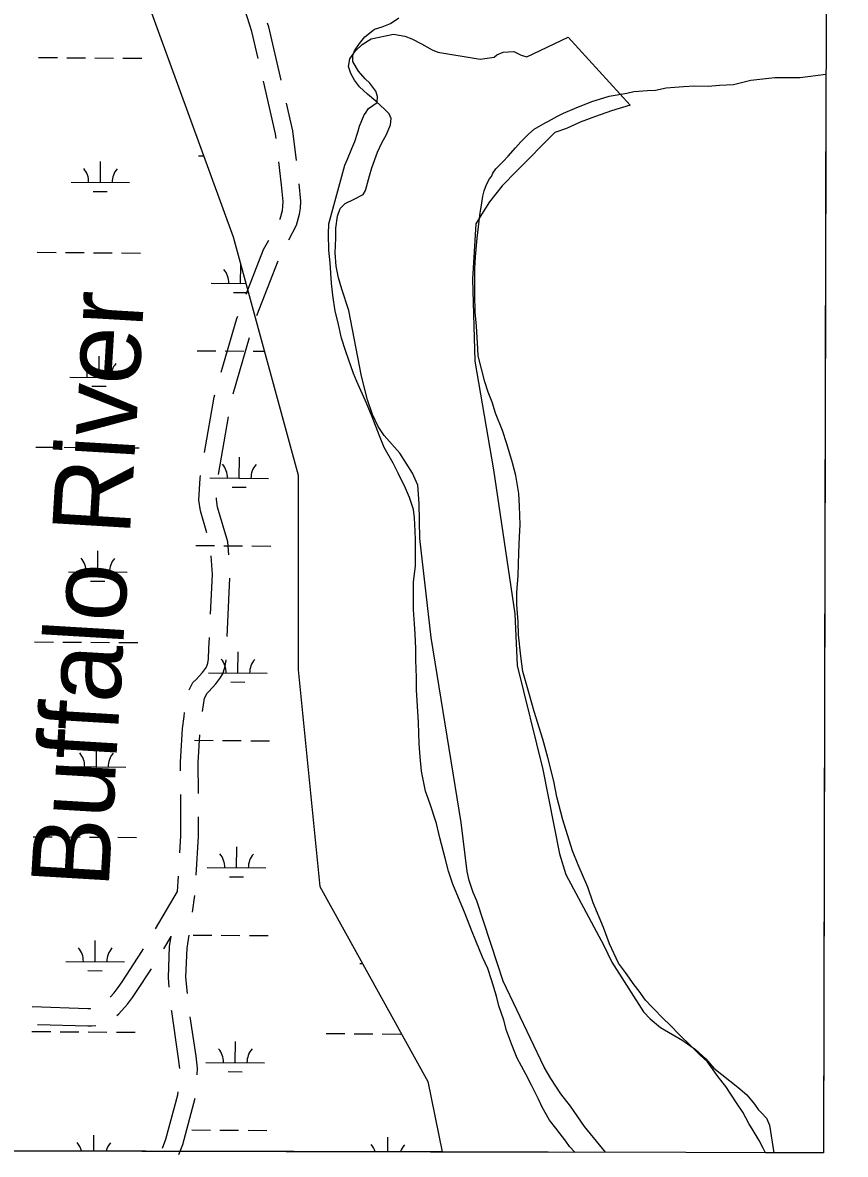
# Model space of a CAD drawing. Extents: x 3172231 to 3210228, y 940198 to 965780.
# Drawn here: x 3206423 to 3207828, y 945650 to 947583 of the extents above; entities that cross this region are included whole.
import ezdxf

# ---------------------------------------------------------------- set-up
doc = ezdxf.new("R2010")
doc.units = 0
for name, color, linetype in [('V-GRID-FRAM', 7, 'Continuous'), ('V-RIVR-IDEN', 7, 'Continuous'), ('V-ROAD-CNTR', 7, 'Continuous'), ('V-SITE-VEGE', 7, 'Continuous'), ('V-TOPO-SHOR', 7, 'Continuous'), ('V-WETL-SWMP', 7, 'Continuous')]:
    doc.layers.add(name, color=color, linetype=linetype)

msp = doc.modelspace()

# ---------------------------------------------------------------- linework, layer by layer
at = {"layer": 'V-GRID-FRAM'}
msp.add_lwpolyline([(3176539.592, 963919.479), (3207827.662, 963842.116), (3207790.623, 945652.442), (3176486.679, 945729.845), (3176539.592, 963919.479)], dxfattribs=at)
at = {"layer": 'V-ROAD-CNTR'}
for p, q in [((3206823.036, 947082.686), (3206859.318, 947175.871)), ((3206782.842, 946948.642), (3206810.557, 947044.724)), ((3206757.569, 946811.012), (3206774.653, 946909.541)), ((3206772.234, 946534.095), (3206777.198, 946633.971)), ((3206713.006, 946063.706), (3206717.113, 946091.932)), ((3206664.398, 946000.98), (3206676.81, 946021.872))]:
    msp.add_line(p, q, dxfattribs=at)
for points in [[(3206825.037, 947521.332), (3206814.268, 947567.44), (3206798.356, 947617.629)], [(3206864.521, 947484.188), (3206843.216, 947575.396), (3206841.302, 947581.436)], [(3206856.006, 947384.849), (3206855.078, 947392.723), (3206834.135, 947482.381)], [(3206890.691, 947346.864), (3206884.674, 947397.907), (3206873.619, 947445.236)], [(3206862.144, 947246.296), (3206862.862, 947247.632), (3206866.602, 947261.613), (3206867.608, 947268.708), (3206868.149, 947277.199), (3206865.382, 947305.306), (3206860.689, 947345.124)], [(3206877.486, 947211.459), (3206890.942, 947236.51), (3206896.05, 947255.609), (3206897.474, 947265.644), (3206898.243, 947277.719), (3206895.347, 947307.136)], [(3206804.906, 947118.808), (3206834.523, 947194.873), (3206843.216, 947211.058)], [(3206762.276, 946985.587), (3206788.69, 947077.158), (3206790.394, 947081.534)], [(3206733.661, 946848.727), (3206750.031, 946943.136), (3206751.19, 946947.154)], [(3206737.805, 946711.198), (3206726.704, 946749.022), (3206724.195, 946766.961), (3206726.031, 946804.718), (3206726.828, 946809.315)], [(3206775.1, 946673.876), (3206773.488, 946696.145), (3206756.11, 946755.358), (3206754.297, 946768.323), (3206754.436, 946771.19)], [(3206744.095, 946572.275), (3206747.466, 946640.101), (3206745.149, 946672.108)], [(3206707.243, 946443.337), (3206713.721, 946455.506), (3206719.245, 946460.943), (3206730.133, 946472.88), (3206735.179, 946479.442), (3206737.737, 946483.584), (3206739.452, 946488.474), (3206740.674, 946496.146), (3206741.178, 946513.587), (3206742.109, 946532.325)], [(3206730.203, 946405.963), (3206733.472, 946428.767), (3206738.041, 946437.35), (3206740.865, 946440.129), (3206753.147, 946453.594), (3206759.897, 946462.372), (3206764.971, 946470.588), (3206768.654, 946481.09), (3206770.606, 946493.342), (3206770.628, 946494.129)], [(3206692.971, 946304.676), (3206692.893, 946319.736), (3206696.234, 946377.113), (3206698.735, 946397.859), (3206699.667, 946404.362)], [(3206723.171, 946266.322), (3206722.897, 946318.942), (3206725.652, 946366.241)], [(3206691.716, 946164.736), (3206693.549, 946193.661), (3206693.179, 946264.677)], [(3206719.35, 946126.456), (3206723.553, 946192.789), (3206723.379, 946226.322)], [(3206649.844, 946035.218), (3206687.528, 946098.647), (3206689.186, 946124.816)], [(3206673.558, 945935.458), (3206671.963, 945951.676), (3206674.156, 946005.049), (3206676.683, 946022.42)], [(3206704.778, 945924.53), (3206702.023, 945952.532), (3206704.066, 946002.267), (3206707.247, 946024.123)], [(3206572.79, 945918.57), (3206579.324, 945925.605), (3206586.257, 945934.975), (3206592.88, 945944.735), (3206626.561, 945996.028), (3206629.413, 946000.829)], [(3206583.748, 945887.117), (3206587.171, 945889.97), (3206602.446, 945906.415), (3206610.737, 945917.623), (3206617.832, 945928.077), (3206643.367, 945966.966)], [(3206439.374, 945902.135), (3206534.565, 945899.106), (3206539.012, 945899.227), (3206539.324, 945899.252)], [(3206691.687, 945796.668), (3206689.457, 945813.421), (3206677.659, 945893.766), (3206677.474, 945895.65)], [(3206720.963, 945785.733), (3206721.874, 945797.249), (3206719.169, 945817.579), (3206709.298, 945884.797)], [(3206448.461, 945871.831), (3206534.495, 945869.094), (3206540.596, 945869.259), (3206548.391, 945869.873)], [(3206662.065, 945660.551), (3206667.946, 945675.943), (3206688.17, 945751.618), (3206688.579, 945756.794)], [(3206690.09, 945649.844), (3206696.526, 945666.691), (3206717.689, 945745.878)]]:
    msp.add_lwpolyline(points, dxfattribs=at)
at = {"layer": 'V-SITE-VEGE'}
for p, q in [((3207036.853, 947575.512), (3207051.351, 947581.226)), ((3207051.351, 947581.226), (3207065.142, 947590.559)), ((3206998.367, 947546.775), (3207007.106, 947558.303)), ((3207007.106, 947558.303), (3207020.905, 947569.084)), ((3207020.905, 947569.084), (3207023.812, 947571.238)), ((3207023.812, 947571.238), (3207036.853, 947575.512)), ((3206989.624, 947534.522), (3206998.367, 947546.775)), ((3206986.638, 947516.45), (3206986.69, 947526.58)), ((3206986.69, 947526.58), (3206989.624, 947534.522)), ((3206993.094, 947505.567), (3206986.638, 947516.45)), ((3206996.682, 947499.759), (3206993.094, 947505.567)), ((3207008.189, 947486.682), (3206996.682, 947499.759)), ((3207016.109, 947479.408), (3207008.189, 947486.682)), ((3207636.764, 947476.965), (3207666.458, 947484.047)), ((3207666.458, 947484.047), (3207706.994, 947488.905)), ((3207706.994, 947488.905), (3207750.395, 947488.681)), ((3207750.395, 947488.681), (3207794.374, 947494.774)), ((3207794.374, 947494.774), (3207790.623, 945652.442)), ((3207026.165, 947465.613), (3207016.109, 947479.408)), ((3207029.011, 947456.194), (3207026.165, 947465.613)), ((3207424.71, 947457.068), (3207454.391, 947461.982)), ((3207454.391, 947461.982), (3207466.706, 947464.812)), ((3207466.706, 947464.812), (3207489.865, 947466.864)), ((3207489.865, 947466.864), (3207503.611, 947467.515)), ((3207503.611, 947467.515), (3207521.713, 947471.042)), ((3207521.713, 947471.042), (3207551.387, 947473.782)), ((3207551.387, 947473.782), (3207570.197, 947474.411)), ((3207570.197, 947474.411), (3207593.346, 947474.292)), ((3207593.346, 947474.292), (3207612.884, 947475.64)), ((3207612.884, 947475.64), (3207636.764, 947476.965)), ((3207013.717, 947436.017), (3207028.235, 947446.071)), ((3207028.235, 947446.071), (3207029.011, 947456.194)), ((3207365.283, 947435.671), (3207395.001, 947447.816)), ((3207395.001, 947447.816), (3207408.045, 947452.09)), ((3207408.045, 947452.09), (3207424.71, 947457.068)), ((3206998.371, 947405.713), (3207006.426, 947425.204)), ((3207006.426, 947425.204), (3207008.611, 947428.085)), ((3207008.611, 947428.085), (3207013.717, 947436.017)), ((3207336.279, 947422.797), (3207346.433, 947427.809)), ((3207346.433, 947427.809), (3207365.283, 947435.671)), ((3206995.426, 947395.602), (3206998.371, 947405.713)), ((3207296.382, 947400.574), (3207315.244, 947411.33)), ((3207315.244, 947411.33), (3207321.046, 947414.194)), ((3207321.046, 947414.194), (3207336.279, 947422.797)), ((3206990.282, 947379.713), (3206995.426, 947395.602)), ((3207273.846, 947378.988), (3207286.932, 947391.942)), ((3207286.932, 947391.942), (3207296.382, 947400.574)), ((3206977.832, 947349.395), (3206985.154, 947367.442)), ((3206985.154, 947367.442), (3206990.282, 947379.713)), ((3207252.018, 947354.503), (3207264.39, 947368.91)), ((3207264.39, 947368.91), (3207273.846, 947378.988)), ((3206973.437, 947339.29), (3206977.832, 947349.395)), ((3207243.29, 947345.145), (3207252.018, 947354.503)), ((3206946.16, 947238.877), (3206973.437, 947339.29)), ((3207225.83, 947325.704), (3207230.93, 947332.91)), ((3207230.93, 947332.91), (3207243.29, 947345.145)), ((3207214.88, 947306.227), (3207219.992, 947315.605)), ((3207219.992, 947315.605), (3207223.631, 947319.926)), ((3207223.631, 947319.926), (3207225.83, 947325.704)), ((3207208.99, 947286.003), (3207211.208, 947295.395)), ((3207211.208, 947295.395), (3207214.88, 947306.227)), ((3207204.505, 947257.812), (3207206.743, 947270.823)), ((3207206.743, 947270.823), (3207208.99, 947286.003)), ((3207201.49, 947233.957), (3207204.505, 947257.812)), ((3206945.347, 947221.52), (3206946.16, 947238.877)), ((3207199.221, 947214.436), (3207201.49, 947233.957)), ((3206945.93, 947194.027), (3206945.347, 947221.52)), ((3207196.163, 947182.624), (3207199.221, 947214.436)), ((3206947.988, 947172.317), (3206945.93, 947194.027)), ((3206950.706, 947137.578), (3206947.988, 947172.317)), ((3207195.338, 947162.373), (3207196.163, 947182.624)), ((3207195.108, 947117.524), (3207195.338, 947162.373)), ((3206952.773, 947117.313), (3206950.706, 947137.578)), ((3206956.973, 947089.805), (3206952.773, 947117.313)), ((3207195.682, 947087.861), (3207195.108, 947117.524)), ((3206961.225, 947072.421), (3206956.973, 947089.805)), ((3207197.73, 947063.979), (3207195.682, 947087.861)), ((3206967.588, 947043.452), (3206961.225, 947072.421)), ((3207200.427, 947025.626), (3207197.73, 947063.979)), ((3206974.707, 947020.99), (3206967.588, 947043.452)), ((3206988.258, 946983.307), (3206974.707, 947020.99)), ((3207201.086, 947013.326), (3207200.427, 947025.626)), ((3207212.436, 946969.141), (3207201.086, 947013.326)), ((3206993.974, 946969.532), (3206988.258, 946983.307)), ((3207010.426, 946932.555), (3206993.974, 946969.532)), ((3207218.134, 946951.751), (3207212.436, 946969.141)), ((3207224.557, 946934.357), (3207218.134, 946951.751)), ((3207019.709, 946909.359), (3207010.426, 946932.555)), ((3207230.248, 946915.52), (3207224.557, 946934.357)), ((3207032.565, 946876.743), (3207019.709, 946909.359)), ((3207242.393, 946885.797), (3207230.248, 946915.52)), ((3207249.511, 946863.337), (3207242.393, 946885.797)), ((3207040.425, 946857.17), (3207032.565, 946876.743)), ((3207259.473, 946830.735), (3207249.511, 946863.337)), ((3207055.476, 946830.327), (3207040.425, 946857.17)), ((3207064.067, 946812.923), (3207055.476, 946830.327)), ((3207265.15, 946809.003), (3207259.473, 946830.735)), ((3207076.959, 946787.538), (3207064.067, 946812.923)), ((3207270.059, 946778.597), (3207265.15, 946809.003)), ((3207083.388, 946771.591), (3207076.959, 946787.538)), ((3207090.519, 946751.301), (3207083.388, 946771.591)), ((3207271.394, 946756.888), (3207270.059, 946778.597)), ((3207091.891, 946736.826), (3207090.519, 946751.301)), ((3207272.678, 946725.054), (3207271.394, 946756.888)), ((3207093.224, 946714.394), (3207091.891, 946736.826)), ((3207093.87, 946699.2), (3207093.224, 946714.394)), ((3207271.128, 946704.805), (3207272.678, 946725.054)), ((3207093.644, 946655.074), (3207093.87, 946699.2)), ((3207270.266, 946677.319), (3207271.128, 946704.805)), ((3207269.443, 946657.793), (3207270.266, 946677.319)), ((3207090.607, 946626.877), (3207093.644, 946655.074)), ((3207269.342, 946638.262), (3207269.443, 946657.793)), ((3207267.024, 946609.338), (3207269.342, 946638.262)), ((3207090.367, 946579.859), (3207090.607, 946626.877)), ((3207266.921, 946589.083), (3207267.024, 946609.338)), ((3207092.415, 946555.975), (3207090.367, 946579.859)), ((3207268.941, 946559.416), (3207266.921, 946589.083)), ((3207093.05, 946538.61), (3207092.415, 946555.975)), ((3207269.549, 946536.988), (3207268.941, 946559.416)), ((3207094.367, 946513.284), (3207093.05, 946538.61)), ((3207273.704, 946500.796), (3207269.549, 946536.988)), ((3207094.269, 946493.755), (3207094.367, 946513.284)), ((3207277.188, 946474.739), (3207273.704, 946500.796)), ((3207095.563, 946464.089), (3207094.269, 946493.755)), ((3207095.457, 946443.112), (3207095.563, 946464.089)), ((3207288.559, 946434.891), (3207277.188, 946474.739)), ((3207098.789, 946387.392), (3207095.457, 946443.112)), ((3207296.368, 946405.916), (3207288.559, 946434.891)), ((3207311.318, 946358.82), (3207296.368, 946405.916)), ((3207100.05, 946351.216), (3207098.789, 946387.392)), ((3207102.107, 946328.782), (3207100.05, 946351.216)), ((3207319.844, 946327.67), (3207311.318, 946358.82)), ((3207104.148, 946304.175), (3207102.107, 946328.782)), ((3207329.76, 946287.109), (3207319.844, 946327.67)), ((3207111.212, 946270.142), (3207104.148, 946304.175)), ((3207335.413, 946260.316), (3207329.76, 946287.109)), ((3207118.341, 946249.85), (3207111.212, 946270.142)), ((3207129.738, 946215.069), (3207118.341, 946249.85)), ((3207345.337, 946221.205), (3207335.413, 946260.316)), ((3207135.401, 946190.446), (3207129.738, 946215.069)), ((3207361.709, 946168.311), (3207345.337, 946221.205)), ((3207144.627, 946155.675), (3207135.401, 946190.446)), ((3207371.714, 946144.388), (3207361.709, 946168.311)), ((3207150.298, 946133.221), (3207144.627, 946155.675)), ((3207157.421, 946111.483), (3207150.298, 946133.221)), ((3207388.155, 946105.966), (3207371.714, 946144.388)), ((3207178.866, 946060.738), (3207157.421, 946111.483)), ((3207397.422, 946079.154), (3207388.155, 946105.966)), ((3207414.57, 946037.108), (3207397.422, 946079.154)), ((3207189.571, 946032.467), (3207178.866, 946060.738)), ((3207196.712, 946014.349), (3207189.571, 946032.467)), ((3207425.279, 946009.565), (3207414.57, 946037.108)), ((3207208.146, 945986.801), (3207196.712, 946014.349)), ((3207440.301, 945976.213), (3207425.279, 946009.565)), ((3207217.452, 945967.22), (3207208.146, 945986.801)), ((3207452.515, 945960.236), (3207440.301, 945976.213)), ((3207223.86, 945947.658), (3207217.452, 945967.22)), ((3207466.876, 945939.185), (3207452.515, 945960.236)), ((3207232.4, 945920.126), (3207223.86, 945947.658)), ((3207475.502, 945928.29), (3207466.876, 945939.185)), ((3207235.933, 945903.47), (3207232.4, 945920.126)), ((3207486.275, 945913.042), (3207475.502, 945928.29)), ((3207244.488, 945878.83), (3207235.933, 945903.47)), ((3207497.788, 945901.41), (3207486.275, 945913.042)), ((3207518.658, 945879.603), (3207497.788, 945901.41)), ((3207249.462, 945861.445), (3207244.488, 945878.83)), ((3207525.856, 945873.055), (3207518.658, 945879.603)), ((3207259.45, 945833.906), (3207249.462, 945861.445)), ((3207547.446, 945851.244), (3207525.856, 945873.055)), ((3207560.406, 945838.878), (3207547.446, 945851.244)), ((3207579.117, 945819.975), (3207560.406, 945838.878)), ((3207267.309, 945814.333), (3207259.45, 945833.906)), ((3207592.076, 945807.611), (3207579.117, 945819.975)), ((3207282.359, 945786.769), (3207267.309, 945814.333)), ((3207610.754, 945782.198), (3207592.076, 945807.611)), ((3207291.665, 945767.913), (3207282.359, 945786.769)), ((3207623.689, 945765.494), (3207610.754, 945782.198)), ((3207303.841, 945743.978), (3207291.665, 945767.913)), ((3207641.634, 945737.914), (3207623.689, 945765.494)), ((3207310.282, 945730.201), (3207303.841, 945743.978)), ((3207322.465, 945708.437), (3207310.282, 945730.201)), ((3207652.4, 945721.943), (3207641.634, 945737.914)), ((3207333.248, 945694.637), (3207322.465, 945708.437)), ((3207663.152, 945702.358), (3207652.4, 945721.943)), ((3207350.494, 945672.126), (3207333.248, 945694.637)), ((3207670.328, 945690.746), (3207663.152, 945702.358)), ((3207680.366, 945673.334), (3207670.328, 945690.746)), ((3207356.962, 945663.412), (3207350.494, 945672.126)), ((3207687.534, 945660.276), (3207680.366, 945673.334)), ((3203821.996, 945662.255), (3207365.688, 945653.493)), ((3207365.688, 945653.493), (3207356.962, 945663.412)), ((3207691.478, 945652.687), (3207687.534, 945660.276)), ((3207790.623, 945652.442), (3207691.478, 945652.687))]:
    msp.add_line(p, q, dxfattribs=at)
at = {"layer": 'V-TOPO-SHOR'}
for points in [[(3207418.303, 945653.363), (3207382.461, 945697.204), (3207358.709, 945731.878), (3207341.743, 945753.298), (3207325.015, 945779.443), (3207313.747, 945798.846), (3207243.627, 945945.62), (3207234.022, 945975.449), (3207198.457, 946082.926), (3207192.464, 946097.162), (3207185.54, 946117.709), (3207182.12, 946132.909), (3207171.97, 946216.533), (3207120.584, 946532.4), (3207101.091, 946701.612), (3207100.204, 946761.518), (3207097.941, 946792.56), (3207088.852, 946813.323), (3207066.869, 946847.59), (3207040.515, 946877.556), (3207030.199, 946893.01), (3207020.318, 946913.189), (3207011.855, 946938.281), (3207001.941, 946978.557), (3206980.206, 947090.845), (3206967.897, 947127.398), (3206962.343, 947146.751), (3206958.173, 947166.883), (3206956.783, 947189.356), (3206957.977, 947214.763), (3206957.915, 947231.313), (3206960.647, 947252.176), (3206965.482, 947264.943), (3206973.634, 947273.744), (3206989.258, 947280.906), (3207004.691, 947289.053), (3207008.298, 947296.116), (3207015.595, 947321.079), (3207019.255, 947334.645), (3207029.13, 947361.556), (3207036.351, 947377.26), (3207044.55, 947391.772), (3207050.989, 947408.072), (3207052.26, 947419.096), (3207048.779, 947426.809), (3207041.748, 947434.354), (3207026.3, 947448.668), (3207012.21, 947460.21), (3206998.523, 947473.131), (3206989.946, 947484.432), (3206983.341, 947495.716), (3206979.3, 947507.57), (3206981.77, 947520.554), (3206991.539, 947534.268), (3207002.662, 947545.208), (3207017.915, 947555.133), (3207056.397, 947562.696), (3207075.876, 947559.188), (3207087.859, 947554.754), (3207103.948, 947546.543), (3207122.384, 947536.342), (3207132.2, 947531.927), (3207204.41, 947519.905), (3207227.887, 947523.653), (3207232.847, 947527.751), (3207243.521, 947531.997), (3207261.461, 947533.227), (3207268.527, 947530.018), (3207274.02, 947527.018), (3207283.652, 947524.179), (3207354.66, 947557.484), (3207460.267, 947441.467), (3207428.267, 947431.681), (3207401.393, 947422.445), (3207374.716, 947412.813), (3207351.77, 947401.969), (3207331.812, 947394.842), (3207266.448, 947329.179), (3207241.612, 947303.767), (3207219.914, 947276.756), (3207206.338, 947255.195), (3207196.749, 947239.116), (3207191.238, 947144.193), (3207195.409, 947004.663), (3207226.869, 946818.789), (3207263.462, 946572.791), (3207267.466, 946484.883), (3207311.519, 946307.194), (3207339.492, 946162.935), (3207350.234, 946127.578), (3207415.637, 946006.259), (3207429, 945978.173), (3207483.008, 945893.25), (3207494.735, 945881.53), (3207512.341, 945866.411), (3207549.992, 945844.428), (3207572.127, 945828.878), (3207589.334, 945812.776), (3207603.391, 945797.095), (3207644.108, 945764.841), (3207659.363, 945751.318)], [(3207659.363, 945751.318), (3207672.436, 945735.448), (3207678.666, 945726.531), (3207684.728, 945720.766), (3207693.321, 945711.632), (3207697.952, 945699.575), (3207705.418, 945652.653)]]:
    msp.add_lwpolyline(points, dxfattribs=at)
at = {"layer": 'V-WETL-SWMP'}
for p, q in [((3206634.593, 947623.473), (3206782.448, 947216.703)), ((3206450.515, 947523.022), (3206482.514, 947522.805)), ((3206498.514, 947522.696), (3206530.513, 947522.478)), ((3206546.513, 947522.369), (3206578.512, 947522.151)), ((3206594.511, 947522.042), (3206626.511, 947521.824)), ((3206555.909, 947309.696), (3206556.154, 947345.695)), ((3206723.285, 947354.988), (3206732.206, 947354.927)), ((3206505.91, 947310.036), (3206605.908, 947309.356)), ((3206543.804, 947294.347), (3206567.804, 947294.184)), ((3206782.448, 947216.703), (3206893.34, 946809.934)), ((3206448.25, 947190.355), (3206480.25, 947190.137)), ((3206496.249, 947190.028), (3206528.248, 947189.811)), ((3206544.248, 947189.702), (3206576.247, 947189.484)), ((3206592.247, 947189.375), (3206624.246, 947189.157)), ((3206795.213, 947137.25), (3206795.43, 947169.085)), ((3206745.214, 947137.59), (3206804.125, 947137.189)), ((3206783.108, 947121.901), (3206807.108, 947121.738)), ((3206721.021, 947022.32), (3206753.02, 947022.103)), ((3206769.02, 947021.994), (3206801.019, 947021.776)), ((3206817.019, 947021.667), (3206835.653, 947021.54)), ((3206553.645, 946977.029), (3206553.89, 947013.028)), ((3206503.646, 946977.369), (3206603.643, 946976.688)), ((3206541.54, 946961.68), (3206565.539, 946961.516)), ((3206445.986, 946857.688), (3206477.985, 946857.47)), ((3206493.985, 946857.361), (3206525.984, 946857.143)), ((3206541.984, 946857.034), (3206573.983, 946856.817)), ((3206589.982, 946856.708), (3206621.982, 946856.49)), ((3206792.948, 946804.583), (3206793.193, 946840.582)), ((3206742.949, 946804.923), (3206842.947, 946804.242)), ((3206893.34, 946809.934), (3206893.34, 946477.123)), ((3206780.844, 946789.234), (3206804.843, 946789.07)), ((3206718.756, 946689.653), (3206750.756, 946689.435)), ((3206766.755, 946689.326), (3206798.754, 946689.109)), ((3206814.754, 946689), (3206846.753, 946688.782)), ((3206551.38, 946644.361), (3206551.625, 946680.361)), ((3206501.381, 946644.702), (3206601.379, 946644.021)), ((3206539.275, 946629.012), (3206563.275, 946628.849)), ((3206443.721, 946525.021), (3206475.721, 946524.803)), ((3206491.72, 946524.694), (3206523.719, 946524.476)), ((3206539.719, 946524.367), (3206571.718, 946524.149)), ((3206587.718, 946524.04), (3206619.717, 946523.822)), ((3206790.684, 946471.916), (3206790.929, 946507.915)), ((3206893.34, 946477.123), (3206930.304, 946107.333)), ((3206740.685, 946472.256), (3206840.683, 946471.575)), ((3206778.579, 946456.567), (3206802.579, 946456.403)), ((3206549.116, 946311.694), (3206549.361, 946347.693)), ((3206716.492, 946356.986), (3206748.491, 946356.768)), ((3206764.491, 946356.659), (3206796.49, 946356.441)), ((3206812.49, 946356.332), (3206844.489, 946356.115)), ((3206499.117, 946312.035), (3206599.114, 946311.354)), ((3206537.011, 946296.345), (3206561.01, 946296.182)), ((3206441.457, 946192.353), (3206473.456, 946192.135)), ((3206489.456, 946192.026), (3206521.455, 946191.809)), ((3206537.455, 946191.7), (3206569.454, 946191.482)), ((3206585.453, 946191.373), (3206617.453, 946191.155)), ((3206788.419, 946139.248), (3206788.664, 946175.247)), ((3206738.42, 946139.589), (3206838.418, 946138.908)), ((3206776.315, 946123.899), (3206800.314, 946123.736)), ((3206930.304, 946107.333), (3207115.123, 945774.522)), ((3206546.851, 945979.027), (3206547.096, 946015.026)), ((3206714.227, 946024.319), (3206746.227, 946024.101)), ((3206762.226, 946023.992), (3206794.225, 946023.774)), ((3206810.225, 946023.665), (3206842.224, 946023.447)), ((3206496.852, 945979.367), (3206596.85, 945978.687)), ((3206998.749, 945975.951), (3207003.281, 945975.92)), ((3206534.746, 945963.678), (3206558.746, 945963.515)), ((3206439.192, 945859.686), (3206471.192, 945859.468)), ((3206487.191, 945859.359), (3206519.19, 945859.141)), ((3206535.19, 945859.032), (3206567.189, 945858.815)), ((3206583.189, 945858.706), (3206615.188, 945858.488)), ((3206786.155, 945806.581), (3206786.4, 945842.58)), ((3206941.089, 945856.269), (3206973.088, 945856.052)), ((3206989.088, 945855.943), (3207021.087, 945855.725)), ((3207037.086, 945855.616), (3207069.086, 945855.398)), ((3206736.156, 945806.921), (3206836.154, 945806.241)), ((3206774.05, 945791.232), (3206798.049, 945791.069)), ((3207115.123, 945774.522), (3207139.207, 945654.053)), ((3206711.963, 945691.651), (3206743.962, 945691.433)), ((3206759.962, 945691.325), (3206791.961, 945691.107)), ((3206807.961, 945690.998), (3206839.96, 945690.78)), ((3206544.649, 945655.523), (3206544.832, 945682.359)), ((3207046.56, 945654.282), (3207046.728, 945678.942)), ((3207139.207, 945654.053), (3204079.764, 945661.618))]:
    msp.add_line(p, q, dxfattribs=at)
for centre, start, end in [((3206500.671, 947310.547), 358.838165, 40.381824), ((3206611.154, 947309.795), 138.838162, 180.381821), ((3206739.974, 947138.101), 358.838165, 40.381824), ((3206498.406, 946977.88), 358.838165, 40.381824), ((3206608.89, 946977.128), 138.838162, 180.381821), ((3206737.71, 946805.434), 358.838165, 40.381824), ((3206848.193, 946804.682), 138.838162, 180.381821), ((3206496.142, 946645.212), 358.838165, 40.381824), ((3206606.625, 946644.46), 138.838162, 180.381821), ((3206735.445, 946472.766), 358.838165, 40.381824), ((3206845.929, 946472.014), 138.838162, 180.381821), ((3206493.877, 946312.545), 358.838165, 40.381824), ((3206604.36, 946311.793), 138.838162, 180.381821), ((3206733.181, 946140.099), 358.838165, 40.381824), ((3206843.664, 946139.347), 138.838162, 180.381821), ((3206491.613, 945979.878), 358.838165, 40.381824), ((3206602.096, 945979.126), 138.838162, 180.381821), ((3206730.916, 945807.432), 358.838165, 40.381824), ((3206841.4, 945806.68), 138.838162, 180.381821), ((3206489.348, 945647.21), 13.728165, 40.381824), ((3206599.831, 945646.458), 138.838162, 165.18522), ((3206991.245, 945643.794), 17.40238, 40.381824), ((3207101.728, 945643.042), 138.838162, 161.49595)]:
    msp.add_arc(centre, 35.246, start, end, dxfattribs=at)

# ---------------------------------------------------------------- texts
at = {"layer": 'V-RIVR-IDEN'}
msp.add_text('Buffalo River', height=132.99974, rotation=86.561583, dxfattribs=at).set_placement((3206569.874, 946103.178))

doc.saveas('drawing.dxf')
